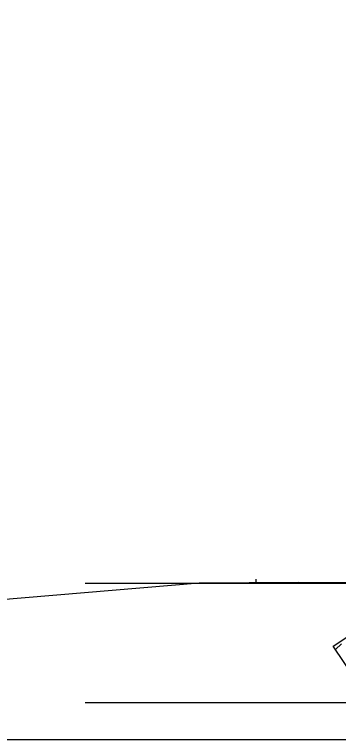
# Model space of a CAD drawing. Extents: x -26 to 4903, y -1010 to 9587.
# Drawn here: x 69.45 to 78.92, y 8500 to 8521.22 of the extents above; entities that cross this region are included whole.
import ezdxf

# ---------------------------------------------------------------- set-up
doc = ezdxf.new("R2010")
doc.units = 0
for name, color, linetype in [('Exist Cross Section Cell', 7, 'Continuous'), ('Exist XS Ground Line', 7, 'Continuous'), ('Prop XS Class II Rip Rap Ditch Liner', 7, 'Continuous'), ('Scratch_Level_1', 7, 'Continuous')]:
    doc.layers.add(name, color=color, linetype=linetype)

msp = doc.modelspace()

# ---------------------------------------------------------------- linework, layer by layer
at = {"layer": 'Exist Cross Section Cell'}
msp.add_line((0, 8500), (150, 8500), dxfattribs=at)
at = {"layer": 'Exist XS Ground Line'}
for p, q in [((65.123, 8503.769), (74.846, 8504.591)), ((74.846, 8504.591), (77.765, 8504.609)), ((77.765, 8504.609), (82.374, 8504.561))]:
    msp.add_line(p, q, dxfattribs=at)
at = {"layer": 'Prop XS Class II Rip Rap Ditch Liner'}
for p, q in [((78.763, 8502.734), (106.5, 8521.225)), ((79.873, 8501.07), (78.763, 8502.734)), ((79.005, 8502.8), (78.831, 8502.632))]:
    msp.add_line(p, q, dxfattribs=at)
at = {"layer": 'Scratch_Level_1'}
for p, q in [((76.517, 8504.57), (76.517, 8504.697)), ((81.517, 8504.57), (71.517, 8504.57)), ((82.373, 8501.07), (71.517, 8501.07))]:
    msp.add_line(p, q, dxfattribs=at)

doc.saveas('drawing.dxf')
